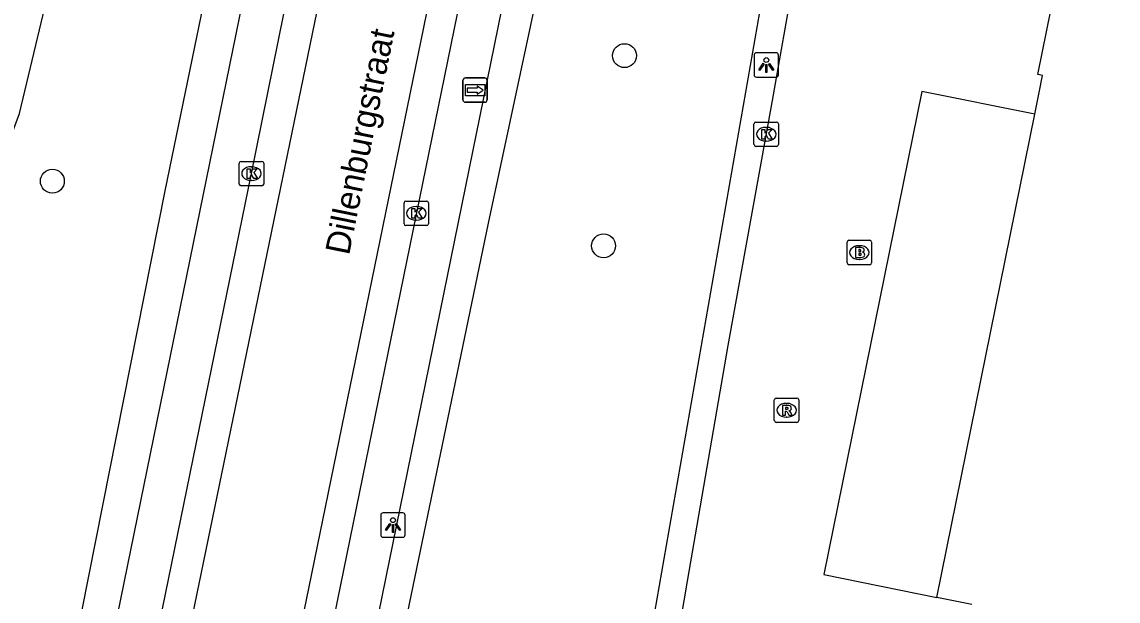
# Model space of a CAD drawing. Extents: x 157692 to 159670, y 381454 to 383289.
# Drawn here: x 158678.49 to 158723.35, y 382927.54 to 382951.26 of the extents above; entities that cross this region are included whole.
import ezdxf

# ---------------------------------------------------------------- set-up
doc = ezdxf.new("R2010")
doc.units = 0
for name, color, linetype in [('IMGEO_Boom', 7, 'Continuous'), ('IMGEO_Brandkraan', 7, 'Continuous'), ('IMGEO_Groenvoorziening', 7, 'Continuous'), ('IMGEO_Kolk', 7, 'Continuous'), ('IMGEO_Lichtpunt', 7, 'Continuous'), ('IMGEO_Openbare_ruimte_label', 7, 'Continuous'), ('IMGEO_Pand', 7, 'Continuous'), ('IMGEO_Pand_overbouw', 7, 'Continuous'), ('IMGEO_Rijbaan_lokaal_gesloten', 7, 'Continuous'), ('IMGEO_Rijbaan_lokaal_open', 7, 'Continuous'), ('IMGEO_Rioolput', 7, 'Continuous'), ('IMGEO_Voetpad_open', 7, 'Continuous'), ('IMGEO_Wegwijzer', 7, 'Continuous')]:
    doc.layers.add(name, color=color, linetype=linetype)

msp = doc.modelspace()

# ---------------------------------------------------------------- linework, layer by layer
at = {"layer": 'IMGEO_Boom'}
for centre in [(158703.15, 382949.874), (158679.732, 382944.733), (158702.295, 382942.086)]:
    msp.add_circle(centre, 0.489, dxfattribs=at)
at = {"layer": 'IMGEO_Brandkraan'}
for p, q in [((158712.264, 382941.387), (158712.264, 382942.239)), ((158712.339, 382942.313), (158713.191, 382942.313)), ((158712.752, 382942.093), (158712.777, 382942.093)), ((158713.265, 382942.239), (158713.265, 382941.387)), ((158713.191, 382941.313), (158712.339, 382941.313)), ((158712.775, 382941.533), (158712.75, 382941.533))]:
    msp.add_line(p, q, dxfattribs=at)
for points in [[(158712.264, 382941.387), (158712.264, 382942.239)], [(158712.339, 382942.313), (158713.191, 382942.313)], [(158713.265, 382942.239), (158713.265, 382941.387)], [(158712.612, 382942.013), (158712.612, 382941.613), (158712.825, 382941.613)], [(158712.843, 382942.013), (158712.612, 382942.013)], [(158712.791, 382941.932), (158712.737, 382941.932), (158712.737, 382941.856)], [(158712.737, 382941.856), (158712.79, 382941.856)], [(158712.799, 382941.78), (158712.737, 382941.78), (158712.737, 382941.699)], [(158712.737, 382941.699), (158712.799, 382941.699)], [(158713.191, 382941.313), (158712.339, 382941.313)]]:
    msp.add_lwpolyline(points, dxfattribs=at)
for centre, radius, start, end in [((158712.341, 382942.237), 0.0765, 91.552, 178.448), ((158712.341, 382942.237), 0.0765, 91.552, 178.448), ((158713.189, 382942.237), 0.0765, 1.552, 88.448), ((158713.189, 382942.237), 0.0765, 1.552, 88.448), ((158712.792, 382941.894), 0.0379, 267.8285, 90.9355), ((158712.8, 382941.739), 0.0404, 269.8759, 90.5077), ((158712.831, 382941.864), 0.251, 268.6676, 293.5347), ((158712.847, 382941.868), 0.145, 59.4692, 91.5367), ((158712.872, 382941.915), 0.0922, 285.5137, 58.1501), ((158712.877, 382941.723), 0.105, 301.3115, 78.989), ((158712.341, 382941.389), 0.0765, 181.552, 268.448), ((158712.341, 382941.389), 0.0765, 181.552, 268.448), ((158713.189, 382941.389), 0.0765, 271.552, 358.448), ((158713.189, 382941.389), 0.0765, 271.552, 358.448)]:
    msp.add_arc(centre, radius, start, end, dxfattribs=at)
for centre, major_axis, ratio, start_param, end_param in [((158712.751, 382941.813), (-0.387, 0.002), 0.722429, 4.712389, 7.853982), ((158712.776, 382941.813), (-0.39, 0.002), 0.717154, 1.570796, 4.712389)]:
    msp.add_ellipse(centre, major_axis=major_axis, ratio=ratio, start_param=start_param, end_param=end_param, dxfattribs=at)
at = {"layer": 'IMGEO_Groenvoorziening'}
for points in [[(158688.778, 382900.594), (158697.58, 382943.015), (158705.906, 382981.973), (158708.115, 383000.796)], [(158671.679, 382930.067), (158675.914, 382940.862), (158678.389, 382947.508), (158688.926, 382991.603), (158694.69, 382996.555), (158689.06, 382967.272), (158684.332, 382944.342), (158676.106, 382902.863)]]:
    msp.add_lwpolyline(points, dxfattribs=at)
at = {"layer": 'IMGEO_Kolk'}
for p, q in [((158708.451, 382946.231), (158708.451, 382947.083)), ((158708.526, 382947.157), (158709.378, 382947.157)), ((158709.452, 382947.083), (158709.452, 382946.231)), ((158708.939, 382946.937), (158708.964, 382946.937)), ((158709.378, 382946.157), (158708.526, 382946.157)), ((158708.962, 382946.377), (158708.937, 382946.377)), ((158687.381, 382944.619), (158687.381, 382945.471)), ((158687.456, 382945.545), (158688.308, 382945.545)), ((158687.869, 382945.325), (158687.894, 382945.325)), ((158688.382, 382945.471), (158688.382, 382944.619)), ((158687.892, 382944.765), (158687.867, 382944.765)), ((158688.308, 382944.545), (158687.456, 382944.545)), ((158694.128, 382942.992), (158694.128, 382943.844)), ((158694.203, 382943.918), (158695.055, 382943.918)), ((158695.129, 382943.844), (158695.129, 382942.992)), ((158694.616, 382943.698), (158694.641, 382943.698)), ((158695.055, 382942.918), (158694.203, 382942.918)), ((158694.639, 382943.138), (158694.614, 382943.138))]:
    msp.add_line(p, q, dxfattribs=at)
for points in [[(158708.451, 382946.231), (158708.451, 382947.083)], [(158708.526, 382947.157), (158709.378, 382947.157)], [(158709.452, 382947.083), (158709.452, 382946.231)], [(158708.772, 382946.857), (158708.895, 382946.857), (158708.895, 382946.706), (158709.025, 382946.857), (158709.189, 382946.857), (158709.043, 382946.706), (158709.196, 382946.457), (158709.044, 382946.457), (158708.959, 382946.621), (158708.895, 382946.554), (158708.895, 382946.457), (158708.772, 382946.457), (158708.772, 382946.857)], [(158709.378, 382946.157), (158708.526, 382946.157)], [(158687.381, 382944.619), (158687.381, 382945.471)], [(158687.456, 382945.545), (158688.308, 382945.545)], [(158687.702, 382945.245), (158687.825, 382945.245), (158687.825, 382945.094), (158687.955, 382945.245), (158688.119, 382945.245), (158687.973, 382945.094), (158688.126, 382944.845), (158687.974, 382944.845), (158687.889, 382945.009), (158687.825, 382944.942), (158687.825, 382944.845), (158687.702, 382944.845), (158687.702, 382945.245)], [(158688.382, 382945.471), (158688.382, 382944.619)], [(158688.308, 382944.545), (158687.456, 382944.545)], [(158694.128, 382942.992), (158694.128, 382943.844)], [(158694.203, 382943.918), (158695.055, 382943.918)], [(158695.129, 382943.844), (158695.129, 382942.992)], [(158694.449, 382943.618), (158694.572, 382943.618), (158694.572, 382943.467), (158694.702, 382943.618), (158694.866, 382943.618), (158694.72, 382943.467), (158694.873, 382943.218), (158694.721, 382943.218), (158694.636, 382943.382), (158694.572, 382943.315), (158694.572, 382943.218), (158694.449, 382943.218), (158694.449, 382943.618)], [(158695.055, 382942.918), (158694.203, 382942.918)]]:
    msp.add_lwpolyline(points, dxfattribs=at)
for centre, start, end in [((158708.528, 382947.081), 91.552, 178.448), ((158708.528, 382947.081), 91.552, 178.448), ((158709.376, 382947.081), 1.552, 88.448), ((158709.376, 382947.081), 1.552, 88.448), ((158708.528, 382946.233), 181.552, 268.448), ((158708.528, 382946.233), 181.552, 268.448), ((158709.376, 382946.233), 271.552, 358.448), ((158709.376, 382946.233), 271.552, 358.448), ((158687.458, 382945.469), 91.552, 178.448), ((158687.458, 382945.469), 91.552, 178.448), ((158688.306, 382945.469), 1.552, 88.448), ((158688.306, 382945.469), 1.552, 88.448), ((158687.458, 382944.621), 181.552, 268.448), ((158687.458, 382944.621), 181.552, 268.448), ((158688.306, 382944.621), 271.552, 358.448), ((158688.306, 382944.621), 271.552, 358.448), ((158694.205, 382943.842), 91.552, 178.448), ((158694.205, 382943.842), 91.552, 178.448), ((158695.053, 382943.842), 1.552, 88.448), ((158695.053, 382943.842), 1.552, 88.448), ((158694.205, 382942.994), 181.552, 268.448), ((158694.205, 382942.994), 181.552, 268.448), ((158695.053, 382942.994), 271.552, 358.448), ((158695.053, 382942.994), 271.552, 358.448)]:
    msp.add_arc(centre, 0.0765, start, end, dxfattribs=at)
for centre, major_axis, ratio, start_param, end_param in [((158708.938, 382946.657), (-0.387, 0.002), 0.722429, 4.712389, 7.853982), ((158708.963, 382946.657), (-0.39, 0.002), 0.717154, 1.570796, 4.712389), ((158687.868, 382945.045), (-0.387, 0.002), 0.722429, 4.712389, 7.853982), ((158687.893, 382945.045), (-0.39, 0.002), 0.717154, 1.570796, 4.712389), ((158694.615, 382943.418), (-0.387, 0.002), 0.722429, 4.712389, 7.853982), ((158694.64, 382943.418), (-0.39, 0.002), 0.717154, 1.570796, 4.712389)]:
    msp.add_ellipse(centre, major_axis=major_axis, ratio=ratio, start_param=start_param, end_param=end_param, dxfattribs=at)
at = {"layer": 'IMGEO_Lichtpunt'}
for p, q in [((158708.456, 382949.896), (158708.456, 382949.089)), ((158708.456, 382949.896), (158708.456, 382949.089)), ((158709.358, 382949.991), (158708.55, 382949.991)), ((158709.358, 382949.991), (158708.55, 382949.991)), ((158709.452, 382949.089), (158709.452, 382949.896)), ((158709.452, 382949.089), (158709.452, 382949.896)), ((158708.55, 382948.995), (158709.358, 382948.995)), ((158708.55, 382948.995), (158709.358, 382948.995)), ((158693.177, 382931.059), (158693.177, 382930.252)), ((158693.177, 382931.059), (158693.177, 382930.252)), ((158694.079, 382931.154), (158693.271, 382931.154)), ((158694.079, 382931.154), (158693.271, 382931.154)), ((158694.173, 382930.252), (158694.173, 382931.059)), ((158694.173, 382930.252), (158694.173, 382931.059)), ((158693.271, 382930.158), (158694.079, 382930.158)), ((158693.271, 382930.158), (158694.079, 382930.158))]:
    msp.add_line(p, q, dxfattribs=at)
for points in [[(158708.83, 382949.56), (158708.869, 382949.532), (158708.681, 382949.27), (158708.643, 382949.297), (158708.83, 382949.56)], [(158708.932, 382949.512), (158708.979, 382949.512), (158708.979, 382949.19), (158708.932, 382949.19), (158708.932, 382949.512)], [(158709.042, 382949.532), (158709.08, 382949.559), (158709.267, 382949.297), (158709.228, 382949.269), (158709.042, 382949.532)], [(158693.551, 382930.723), (158693.59, 382930.695), (158693.402, 382930.433), (158693.364, 382930.46), (158693.551, 382930.723)], [(158693.653, 382930.675), (158693.7, 382930.675), (158693.7, 382930.353), (158693.653, 382930.353), (158693.653, 382930.675)], [(158693.763, 382930.695), (158693.801, 382930.722), (158693.988, 382930.46), (158693.949, 382930.432), (158693.763, 382930.695)]]:
    msp.add_lwpolyline(points, dxfattribs=at)
for centre in [(158708.955, 382949.694), (158693.676, 382930.857)]:
    msp.add_circle(centre, 0.0994, dxfattribs=at)
for centre, start, end in [((158708.55, 382949.896), 90, 180), ((158708.55, 382949.896), 90, 180), ((158709.358, 382949.896), 0, 90), ((158709.358, 382949.896), 0, 90), ((158708.55, 382949.089), 180, 270), ((158708.55, 382949.089), 180, 270), ((158709.358, 382949.089), 270, 0), ((158709.358, 382949.089), 270, 360), ((158693.271, 382931.059), 90, 180), ((158693.271, 382931.059), 90, 180), ((158694.079, 382931.059), 0, 90), ((158694.079, 382931.059), 0, 90), ((158693.271, 382930.252), 180, 270), ((158693.271, 382930.252), 180, 270), ((158694.079, 382930.252), 270, 0), ((158694.079, 382930.252), 270, 360)]:
    msp.add_arc(centre, 0.0946, start, end, dxfattribs=at)
at = {"layer": 'IMGEO_Pand'}
msp.add_lwpolyline([(158717.373, 382927.397), (158715.934, 382927.688), (158719.943, 382947.473), (158720.124, 382948.368), (158720.265, 382949.064), (158720.069, 382949.104), (158723.353, 382965.312)], dxfattribs=at)
at = {"layer": 'IMGEO_Pand_overbouw'}
msp.add_lwpolyline([(158719.943, 382947.473), (158715.316, 382948.411), (158711.307, 382928.626), (158715.934, 382927.688)], close=True, dxfattribs=at)
at = {"layer": 'IMGEO_Rijbaan_lokaal_gesloten'}
for points in [[(158678.587, 382893.54), (158701.798, 383006.22), (158701.829, 383007.344), (158701.634, 383008.527), (158701.453, 383009.102), (158700.71, 383010.547), (158699.904, 383011.526)], [(158682.977, 382892.64), (158705.802, 383004.036), (158706.054, 383005.039), (158706.418, 383005.949), (158706.899, 383006.795), (158707.374, 383007.442), (158708.519, 383008.547), (158709.089, 383008.952), (158710.079, 383009.49)], [(158677.336, 382893.796), (158677.878, 382896.431), (158679.453, 382903.919), (158680.852, 382910.676), (158687.882, 382945.045), (158691.868, 382964.744), (158696.094, 382985.31), (158699.288, 383001.294), (158699.663, 383002.787), (158700.211, 383005.396)], [(158706.978, 383003.795), (158705.861, 382998.42), (158687.514, 382908.568), (158685.492, 382898.695), (158684.865, 382895.763), (158684.241, 382892.717), (158684.174, 382892.394)]]:
    msp.add_lwpolyline(points, dxfattribs=at)
at = {"layer": 'IMGEO_Rijbaan_lokaal_open'}
msp.add_lwpolyline([(158700.305, 382896.355), (158701.046, 382901.551), (158702.377, 382908.964), (158702.567, 382910.031), (158703.891, 382917.486), (158705.732, 382928.358), (158707.397, 382938.009), (158709.203, 382948.04), (158710.101, 382953.069)], dxfattribs=at)
at = {"layer": 'IMGEO_Rioolput'}
for p, q in [((158709.283, 382934.93), (158709.283, 382935.782)), ((158709.358, 382935.856), (158710.21, 382935.856)), ((158710.284, 382935.782), (158710.284, 382934.93)), ((158709.771, 382935.636), (158709.796, 382935.636)), ((158710.21, 382934.856), (158709.358, 382934.856)), ((158709.794, 382935.076), (158709.769, 382935.076))]:
    msp.add_line(p, q, dxfattribs=at)
for points in [[(158709.283, 382934.93), (158709.283, 382935.782)], [(158709.358, 382935.856), (158710.21, 382935.856)], [(158710.284, 382935.782), (158710.284, 382934.93)], [(158709.872, 382935.554), (158709.62, 382935.556), (158709.62, 382935.156)], [(158709.62, 382935.156), (158709.744, 382935.156), (158709.744, 382935.318), (158709.755, 382935.318)], [(158709.798, 382935.475), (158709.744, 382935.475), (158709.744, 382935.394)], [(158709.744, 382935.394), (158709.796, 382935.394)], [(158709.802, 382935.289), (158709.873, 382935.156), (158710.013, 382935.156), (158709.948, 382935.282)], [(158710.21, 382934.856), (158709.358, 382934.856)]]:
    msp.add_lwpolyline(points, dxfattribs=at)
for centre, radius, start, end in [((158709.36, 382935.78), 0.0765, 91.552, 178.448), ((158709.36, 382935.78), 0.0765, 91.552, 178.448), ((158710.208, 382935.78), 0.0765, 1.552, 88.448), ((158710.208, 382935.78), 0.0765, 1.552, 88.448), ((158709.754, 382935.265), 0.0533, 26.0293, 88.6989), ((158709.78, 382935.583), 0.19, 274.7715, 282.9687), ((158709.804, 382935.379), 0.0964, 77.0061, 93.1865), ((158709.818, 382935.436), 0.0378, 276.6634, 79.6772), ((158709.871, 382935.444), 0.109, 350.3612, 89.416), ((158709.869, 382935.444), 0.112, 277.5842, 350.9817), ((158709.853, 382935.229), 0.108, 29.5134, 73.7905), ((158709.36, 382934.932), 0.0765, 181.552, 268.448), ((158709.36, 382934.932), 0.0765, 181.552, 268.448), ((158710.208, 382934.932), 0.0765, 271.552, 358.448), ((158710.208, 382934.932), 0.0765, 271.552, 358.448)]:
    msp.add_arc(centre, radius, start, end, dxfattribs=at)
for centre, major_axis, ratio, start_param, end_param in [((158709.77, 382935.356), (-0.387, 0.002), 0.722429, 4.712389, 7.853982), ((158709.795, 382935.356), (-0.39, 0.002), 0.717154, 1.570796, 4.712389)]:
    msp.add_ellipse(centre, major_axis=major_axis, ratio=ratio, start_param=start_param, end_param=end_param, dxfattribs=at)
at = {"layer": 'IMGEO_Voetpad_open'}
for points in [[(158677.177, 382902.702), (158678.219, 382906.497), (158698.326, 383004.991)], [(158687.741, 382900.788), (158707.628, 382998.398), (158708.115, 383000.796)], [(158709.153, 382954.397), (158701.226, 382909.076), (158699.925, 382901.64), (158699.231, 382896.451)]]:
    msp.add_lwpolyline(points, dxfattribs=at)
at = {"layer": 'IMGEO_Wegwijzer'}
for p, q in [((158696.539, 382948.063), (158696.539, 382948.863)), ((158696.539, 382948.863), (158696.539, 382948.063)), ((158696.639, 382948.963), (158697.429, 382948.963)), ((158697.429, 382948.963), (158696.639, 382948.963)), ((158697.529, 382948.863), (158697.529, 382948.063)), ((158697.529, 382948.063), (158697.529, 382948.863)), ((158697.429, 382947.963), (158696.639, 382947.963)), ((158696.639, 382947.963), (158697.429, 382947.963))]:
    msp.add_line(p, q, dxfattribs=at)
for points in [[(158696.64, 382948.695), (158697.428, 382948.695), (158697.428, 382948.231), (158696.64, 382948.231), (158696.64, 382948.695)], [(158696.705, 382948.547), (158696.705, 382948.463), (158696.705, 382948.379), (158697.116, 382948.379), (158697.116, 382948.296), (158697.363, 382948.463), (158697.116, 382948.63), (158697.116, 382948.547), (158696.705, 382948.547)]]:
    msp.add_lwpolyline(points, dxfattribs=at)
for centre, start, end in [((158696.639, 382948.863), 90, 180), ((158696.639, 382948.863), 90, 180), ((158697.429, 382948.863), 0, 90), ((158697.429, 382948.863), 360, 90), ((158696.639, 382948.063), 180, 270), ((158696.639, 382948.063), 180, 270), ((158697.429, 382948.063), 270, 0), ((158697.429, 382948.063), 270, 0)]:
    msp.add_arc(centre, 0.1, start, end, dxfattribs=at)

# ---------------------------------------------------------------- texts
at = {"layer": 'IMGEO_Openbare_ruimte_label'}
msp.add_text('Dillenburgstraat', height=1, rotation=78.5215, dxfattribs=at).set_placement((158691.874, 382941.672))

doc.saveas('drawing.dxf')
